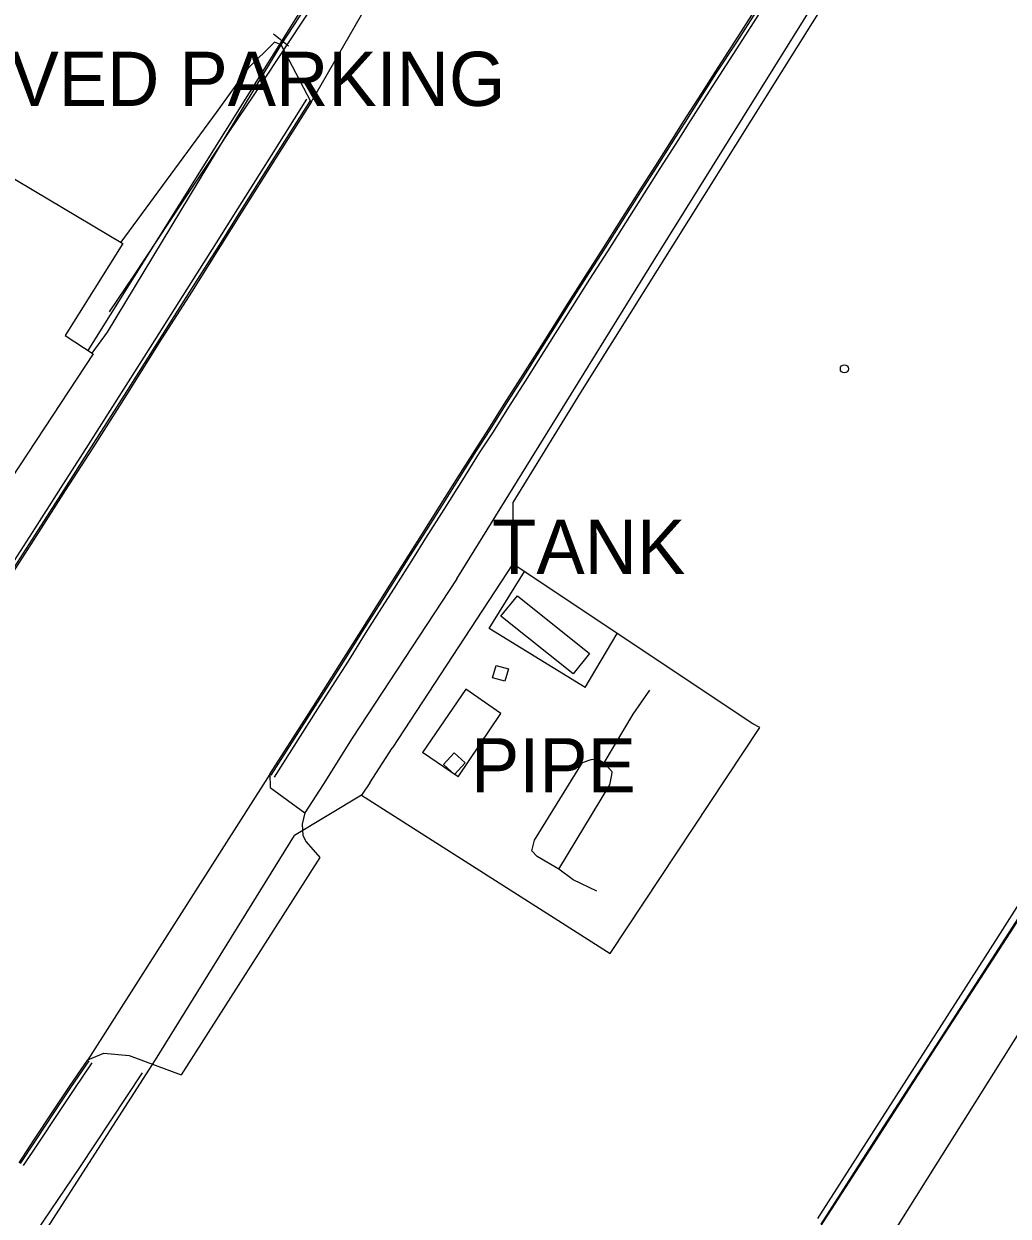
# Model space of a CAD drawing. Extents: x 368532 to 392481, y 10654822 to 10676899.
# Drawn here: x 368640.2 to 368731.1, y 10676483.6 to 10676593.7 of the extents above; entities that cross this region are included whole.
import ezdxf

# ---------------------------------------------------------------- set-up
doc = ezdxf.new("R2010")
doc.units = 0
for name, color, linetype in [('p_Catenary', 7, 'Continuous'), ('p_dtm sidewalk', 7, 'Continuous'), ('p_road - paved curb', 7, 'Continuous'), ('p_road general road feature', 7, 'Continuous'), ('p_structure building', 7, 'Continuous'), ('p_structure fence', 7, 'Continuous'), ('p_structure pipe', 7, 'Continuous'), ('p_structure tank', 7, 'Continuous'), ('p_structure unidentified', 7, 'Continuous'), ('p_structure wall', 7, 'Continuous')]:
    doc.layers.add(name, color=color, linetype=linetype)

msp = doc.modelspace()

# ---------------------------------------------------------------- linework, layer by layer
at = {"layer": 'p_Catenary'}
for points in [[(368713.52, 10676483.38), (368719, 10676491.93), (368724.47, 10676500.49), (368729.95, 10676509.04), (368735.42, 10676517.59), (368740.9, 10676526.14), (368746.37, 10676534.69), (368751.85, 10676543.24), (368757.32, 10676551.8), (368762.8, 10676560.35), (368768.27, 10676568.9), (368773.75, 10676577.45), (368779.22, 10676586), (368784.7, 10676594.55), (368790.17, 10676603.1), (368795.65, 10676611.66), (368801.12, 10676620.21), (368806.6, 10676628.76), (368812.07, 10676637.31), (368817.55, 10676645.86), (368823.02, 10676654.41), (368828.5, 10676662.97), (368833.97, 10676671.52), (368839.45, 10676680.07)], [(368713.81, 10676482.84), (368719.28, 10676491.33), (368724.76, 10676499.82), (368730.24, 10676508.31), (368735.72, 10676516.8), (368741.19, 10676525.29), (368746.67, 10676533.77), (368752.15, 10676542.26), (368757.63, 10676550.75), (368763.1, 10676559.24), (368768.58, 10676567.73), (368774.06, 10676576.22), (368779.53, 10676584.71), (368785.01, 10676593.2), (368790.49, 10676601.69), (368795.97, 10676610.17), (368801.44, 10676618.66), (368806.92, 10676627.15), (368812.4, 10676635.64), (368817.88, 10676644.13), (368823.35, 10676652.62), (368828.83, 10676661.11), (368834.31, 10676669.6), (368839.78, 10676678.09)], [(368839.65, 10676677.61), (368834.15, 10676669.09), (368828.65, 10676660.57), (368823.15, 10676652.05), (368817.65, 10676643.53), (368812.15, 10676635.02), (368806.64, 10676626.5), (368801.14, 10676617.98), (368795.64, 10676609.46), (368790.14, 10676600.94), (368784.64, 10676592.42), (368779.14, 10676583.9), (368773.64, 10676575.38), (368768.13, 10676566.87), (368762.63, 10676558.35), (368757.13, 10676549.83), (368751.63, 10676541.31), (368746.13, 10676532.79), (368740.63, 10676524.27), (368735.12, 10676515.75), (368729.62, 10676507.23), (368724.12, 10676498.72), (368718.62, 10676490.2), (368713.12, 10676481.68)], [(368690.3, 10676630.59), (368688.08, 10676627.25), (368685.86, 10676623.9), (368683.64, 10676620.56), (368681.41, 10676617.22), (368679.19, 10676613.88), (368676.97, 10676610.54), (368674.74, 10676607.19), (368672.52, 10676603.85), (368670.3, 10676600.51), (368668.08, 10676597.17), (368665.85, 10676593.83), (368663.63, 10676590.49), (368661.41, 10676587.14), (368659.18, 10676583.8), (368656.96, 10676580.46), (368654.74, 10676577.12), (368652.52, 10676573.78), (368650.29, 10676570.43), (368648.07, 10676567.09)], [(368719.14, 10676479.89), (368724.45, 10676488.33), (368729.76, 10676496.78), (368735.07, 10676505.22)]]:
    msp.add_lwpolyline(points, dxfattribs=at)
at = {"layer": 'p_dtm sidewalk'}
for p, q in [((368698.35, 10676571.76), (368724.12, 10676613.14)), ((368647.89, 10676565.23), (368663.93, 10676591.74)), ((368680.17, 10676542.44), (368698.35, 10676571.76)), ((368646.49, 10676563.27), (368647.89, 10676565.23)), ((368680.17, 10676542.44), (368670.49, 10676527.71)), ((368670.49, 10676527.71), (368667.81, 10676523.43)), ((368667.81, 10676523.43), (368666.14, 10676520.83)), ((368651.11, 10676496.82), (368645.31, 10676488.08)), ((368645.31, 10676488.08), (368640.19, 10676480.54))]:
    msp.add_line(p, q, dxfattribs=at)
at = {"layer": 'p_road - paved curb'}
for p, q in [((368666.71, 10676586.46), (368673.85, 10676598.83)), ((368705.89, 10676592.08), (368707.71, 10676594.92)), ((368706.02, 10676592), (368707.84, 10676594.84)), ((368706.31, 10676591.81), (368708.13, 10676594.65)), ((368704.04, 10676589.23), (368705.89, 10676592.08)), ((368704.17, 10676589.15), (368706.02, 10676592)), ((368704.46, 10676588.96), (368706.31, 10676591.81)), ((368702.81, 10676587.3), (368704.04, 10676589.23)), ((368702.94, 10676587.22), (368704.17, 10676589.15)), ((368703.23, 10676587.03), (368704.46, 10676588.96)), ((368666.29, 10676586.72), (368663.01, 10676581.53)), ((368666.58, 10676586.54), (368663.3, 10676581.34)), ((368666.71, 10676586.46), (368663.43, 10676581.26)), ((368701.12, 10676584.66), (368702.81, 10676587.3)), ((368701.25, 10676584.58), (368702.94, 10676587.22)), ((368701.54, 10676584.39), (368703.23, 10676587.03)), ((368700.25, 10676583.28), (368701.12, 10676584.66)), ((368700.38, 10676583.2), (368701.25, 10676584.58)), ((368700.67, 10676583.01), (368701.54, 10676584.39)), ((368698.54, 10676580.6), (368700.25, 10676583.28)), ((368698.67, 10676580.52), (368700.38, 10676583.2)), ((368698.96, 10676580.33), (368700.67, 10676583.01)), ((368663.01, 10676581.53), (368659.9, 10676576.61)), ((368663.3, 10676581.34), (368660.19, 10676576.42)), ((368663.43, 10676581.26), (368660.32, 10676576.34)), ((368697.05, 10676578.27), (368698.54, 10676580.6)), ((368697.18, 10676578.19), (368698.67, 10676580.52)), ((368697.47, 10676578), (368698.96, 10676580.33)), ((368695.35, 10676575.58), (368697.05, 10676578.27)), ((368695.48, 10676575.5), (368697.18, 10676578.19)), ((368695.77, 10676575.31), (368697.47, 10676578)), ((368659.9, 10676576.61), (368657.93, 10676573.45)), ((368660.19, 10676576.42), (368658.22, 10676573.26)), ((368660.32, 10676576.34), (368658.35, 10676573.18)), ((368693.72, 10676573), (368695.35, 10676575.58)), ((368693.85, 10676572.92), (368695.48, 10676575.5)), ((368694.14, 10676572.73), (368695.77, 10676575.31)), ((368657.93, 10676573.45), (368655.23, 10676569.18)), ((368658.22, 10676573.26), (368655.52, 10676568.99)), ((368658.35, 10676573.18), (368655.65, 10676568.91)), ((368692.03, 10676570.37), (368693.72, 10676573)), ((368692.16, 10676570.29), (368693.85, 10676572.92)), ((368692.45, 10676570.1), (368694.14, 10676572.73)), ((368690.46, 10676567.9), (368692.03, 10676570.37)), ((368690.59, 10676567.82), (368692.16, 10676570.29)), ((368690.88, 10676567.63), (368692.45, 10676570.1)), ((368655.23, 10676569.18), (368652.27, 10676564.52)), ((368655.52, 10676568.99), (368652.56, 10676564.33)), ((368655.65, 10676568.91), (368652.69, 10676564.25)), ((368688.85, 10676565.35), (368690.46, 10676567.9)), ((368688.98, 10676565.27), (368690.59, 10676567.82)), ((368689.27, 10676565.08), (368690.88, 10676567.63)), ((368652.27, 10676564.52), (368649.38, 10676559.94)), ((368687.81, 10676563.69), (368688.85, 10676565.35)), ((368687.94, 10676563.61), (368688.98, 10676565.27)), ((368688.23, 10676563.42), (368689.27, 10676565.08)), ((368652.56, 10676564.33), (368649.67, 10676559.75)), ((368652.69, 10676564.25), (368649.8, 10676559.67)), ((368686.08, 10676560.96), (368687.81, 10676563.69)), ((368686.21, 10676560.88), (368687.94, 10676563.61)), ((368686.5, 10676560.69), (368688.23, 10676563.42)), ((368684.55, 10676558.56), (368686.08, 10676560.96)), ((368684.68, 10676558.48), (368686.21, 10676560.88)), ((368684.97, 10676558.29), (368686.5, 10676560.69)), ((368649.38, 10676559.94), (368646.12, 10676554.81)), ((368649.67, 10676559.75), (368646.41, 10676554.62)), ((368649.8, 10676559.67), (368646.54, 10676554.54)), ((368683.13, 10676556.28), (368684.55, 10676558.56)), ((368683.26, 10676556.2), (368684.68, 10676558.48)), ((368683.55, 10676556.01), (368684.97, 10676558.29)), ((368681.86, 10676554.33), (368683.13, 10676556.28)), ((368681.99, 10676554.25), (368683.26, 10676556.2)), ((368682.28, 10676554.06), (368683.55, 10676556.01)), ((368646.12, 10676554.81), (368643.58, 10676550.86)), ((368646.41, 10676554.62), (368643.87, 10676550.67)), ((368646.54, 10676554.54), (368644, 10676550.59)), ((368680.3, 10676551.85), (368681.86, 10676554.33)), ((368680.43, 10676551.77), (368681.99, 10676554.25)), ((368680.72, 10676551.58), (368682.28, 10676554.06)), ((368678.58, 10676549.12), (368680.3, 10676551.85)), ((368678.71, 10676549.04), (368680.43, 10676551.77)), ((368679, 10676548.85), (368680.72, 10676551.58)), ((368643.58, 10676550.86), (368640.93, 10676546.71)), ((368643.87, 10676550.67), (368641.22, 10676546.52)), ((368644, 10676550.59), (368641.35, 10676546.44)), ((368676.9, 10676546.46), (368678.58, 10676549.12)), ((368677.03, 10676546.38), (368678.71, 10676549.04)), ((368677.32, 10676546.19), (368679, 10676548.85)), ((368640.93, 10676546.71), (368638.44, 10676542.83)), ((368641.22, 10676546.52), (368638.73, 10676542.64)), ((368641.35, 10676546.44), (368638.86, 10676542.56)), ((368675.74, 10676544.63), (368676.9, 10676546.46)), ((368675.87, 10676544.55), (368677.03, 10676546.38)), ((368676.16, 10676544.36), (368677.32, 10676546.19)), ((368673.98, 10676541.85), (368675.74, 10676544.63)), ((368674.11, 10676541.77), (368675.87, 10676544.55)), ((368674.4, 10676541.58), (368676.16, 10676544.36)), ((368672.83, 10676540.03), (368673.98, 10676541.85)), ((368672.96, 10676539.95), (368674.11, 10676541.77)), ((368673.25, 10676539.76), (368674.4, 10676541.58)), ((368671.33, 10676537.65), (368672.83, 10676540.03)), ((368671.46, 10676537.57), (368672.96, 10676539.95)), ((368671.75, 10676537.38), (368673.25, 10676539.76)), ((368669.73, 10676535.11), (368671.33, 10676537.65)), ((368669.86, 10676535.03), (368671.46, 10676537.57)), ((368670.15, 10676534.84), (368671.75, 10676537.38)), ((368668.25, 10676532.76), (368669.73, 10676535.11)), ((368668.38, 10676532.68), (368669.86, 10676535.03)), ((368668.67, 10676532.49), (368670.15, 10676534.84)), ((368666.92, 10676530.69), (368668.25, 10676532.76)), ((368667.05, 10676530.61), (368668.38, 10676532.68)), ((368667.34, 10676530.42), (368668.67, 10676532.49)), ((368662.9, 10676524.39), (368666.92, 10676530.69)), ((368663.03, 10676524.31), (368667.05, 10676530.61)), ((368663.33, 10676524.12), (368667.34, 10676530.42)), ((368662.9, 10676524.39), (368646.08, 10676498.03)), ((368644.47, 10676495.64), (368646.08, 10676498.03)), ((368644.59, 10676495.56), (368646.21, 10676497.94)), ((368644.88, 10676495.36), (368646.5, 10676497.75)), ((368642.92, 10676493.34), (368644.47, 10676495.64)), ((368643.04, 10676493.26), (368644.59, 10676495.56)), ((368643.34, 10676493.06), (368644.88, 10676495.36)), ((368641.11, 10676490.61), (368642.92, 10676493.34)), ((368641.24, 10676490.53), (368643.04, 10676493.26)), ((368641.53, 10676490.33), (368643.34, 10676493.06)), ((368639.74, 10676488.52), (368641.11, 10676490.61)), ((368639.87, 10676488.44), (368641.24, 10676490.53)), ((368640.16, 10676488.25), (368641.53, 10676490.33))]:
    msp.add_line(p, q, dxfattribs=at)
at = {"layer": 'p_road general road feature'}
for p, q in [((368663.93, 10676591.74), (368670.35, 10676601.58)), ((368663.34, 10676591.99), (368660.87, 10676589.55)), ((368663.93, 10676591.74), (368663.34, 10676591.99)), ((368666.71, 10676586.46), (368663.93, 10676591.74)), ((368660.87, 10676589.55), (368657.95, 10676585.49)), ((368657.95, 10676585.49), (368649.12, 10676573.52)), ((368662.9, 10676524.39), (368662.93, 10676523.18)), ((368662.93, 10676523.18), (368666.14, 10676520.83)), ((368666.14, 10676520.83), (368665.9, 10676519.79)), ((368665.9, 10676519.79), (368665.95, 10676518.74)), ((368665.95, 10676518.74), (368666.25, 10676518.16)), ((368666.25, 10676518.16), (368667.53, 10676516.69)), ((368667.53, 10676516.69), (368654.7, 10676496.63)), ((368646.08, 10676498.03), (368647.58, 10676498.62)), ((368647.58, 10676498.62), (368649.89, 10676498.41)), ((368649.89, 10676498.41), (368654.7, 10676496.63))]:
    msp.add_line(p, q, dxfattribs=at)
at = {"layer": 'p_structure building'}
msp.add_lwpolyline([(368646.58, 10676563.21), (368614.9, 10676515.1), (368599.45, 10676524.85), (368589.24, 10676508.97), (368576, 10676517.48), (368585.99, 10676533.01), (368563.95, 10676547.13), (368554.01, 10676531.7), (368535.4, 10676543.59), (368558.89, 10676581.32), (368576.69, 10676569.07), (368577.39, 10676570.25), (368585.2, 10676564.56), (368586.84, 10676567.26), (368589.86, 10676565.68), (368604.56, 10676589.67), (368627.81, 10676574.99), (368629.76, 10676578.07), (368633.13, 10676576.1), (368631.26, 10676572.94), (368633.34, 10676571.72), (368638.22, 10676580.03), (368649.33, 10676573.39), (368643.98, 10676564.92)], close=True, dxfattribs=at)
at = {"layer": 'p_structure fence'}
for p, q in [((368663.08, 10676590.6), (368680.17, 10676617.96)), ((368722.8, 10676609.45), (368691.58, 10676559.64)), ((368664.63, 10676591.64), (368663.24, 10676592.72)), ((368646.12, 10676563.51), (368663.08, 10676590.6)), ((368691.58, 10676559.64), (368685.34, 10676549.49)), ((368685.34, 10676549.49), (368685.33, 10676549.46)), ((368685.33, 10676549.46), (368685.34, 10676543.82)), ((368707.51, 10676529.06), (368696.36, 10676536.47)), ((368672.12, 10676523.6), (368674.21, 10676526.79)), ((368671.38, 10676522.47), (368665.17, 10676518.75)), ((368652.33, 10676498.03), (368665.17, 10676518.75)), ((368637.28, 10676474.64), (368652.33, 10676498.03))]:
    msp.add_line(p, q, dxfattribs=at)
at = {"layer": 'p_structure pipe'}
for p, q in [((368681, 10676532.25), (368677, 10676526.39)), ((368684.24, 10676530), (368681, 10676532.25)), ((368696.46, 10676529.94), (368698.01, 10676532.16)), ((368680.3, 10676524.14), (368684.24, 10676530)), ((368693.77, 10676525.44), (368696.46, 10676529.94)), ((368680.3, 10676524.14), (368677, 10676526.39)), ((368687.33, 10676518.29), (368691.77, 10676525.48)), ((368691.77, 10676525.48), (368692.57, 10676525.76)), ((368692.57, 10676525.76), (368693.19, 10676525.79)), ((368693.19, 10676525.79), (368693.77, 10676525.44)), ((368694.52, 10676524.63), (368693.77, 10676525.44)), ((368694.29, 10676523.41), (368694.5, 10676524.35)), ((368694.5, 10676524.35), (368694.52, 10676524.63)), ((368689.59, 10676515.62), (368694.29, 10676523.41)), ((368687.09, 10676517.31), (368687.33, 10676518.29)), ((368687.58, 10676516.81), (368687.09, 10676517.31)), ((368689.59, 10676515.62), (368687.58, 10676516.81)), ((368690.91, 10676514.65), (368689.59, 10676515.62)), ((368693.1, 10676513.6), (368690.91, 10676514.65))]:
    msp.add_line(p, q, dxfattribs=at)
at = {"layer": 'p_structure tank'}
for p, q in [((368684.25, 10676538.99), (368685.76, 10676540.88)), ((368685.76, 10676540.88), (368692.43, 10676535.54)), ((368690.92, 10676533.65), (368684.25, 10676538.99)), ((368692.43, 10676535.54), (368690.92, 10676533.65))]:
    msp.add_line(p, q, dxfattribs=at)
at = {"layer": 'p_structure unidentified'}
for p, q in [((368683.48, 10676533.31), (368683.8, 10676534.44)), ((368683.8, 10676534.44), (368684.93, 10676534.12)), ((368684.93, 10676534.12), (368684.61, 10676532.98)), ((368684.61, 10676532.98), (368683.48, 10676533.31)), ((368678.95, 10676525.3), (368679.93, 10676526.37)), ((368679.93, 10676526.37), (368680.93, 10676525.45)), ((368679.95, 10676524.38), (368678.95, 10676525.3)), ((368680.93, 10676525.45), (368679.95, 10676524.38))]:
    msp.add_line(p, q, dxfattribs=at)
msp.add_circle((368715.97, 10676561.83), 0.375, dxfattribs=at)
at = {"layer": 'p_structure wall'}
for p, q in [((368685.34, 10676543.82), (368674.21, 10676526.79)), ((368696.36, 10676536.47), (368685.34, 10676543.82)), ((368683.15, 10676537.85), (368686.41, 10676543.11)), ((368692.03, 10676532.39), (368683.15, 10676537.85)), ((368692.03, 10676532.39), (368694.99, 10676537.39)), ((368694.32, 10676507.83), (368708.15, 10676528.71)), ((368708.15, 10676528.71), (368707.51, 10676529.06)), ((368672.12, 10676523.6), (368671.38, 10676522.47)), ((368671.38, 10676522.47), (368694.32, 10676507.83))]:
    msp.add_line(p, q, dxfattribs=at)

# ---------------------------------------------------------------- texts
at = {"layer": 'p_road general road feature'}
msp.add_text(' UNPAVED PARKING', height=5, dxfattribs=at).set_placement((368618.51, 10676586.11))
at = {"layer": 'p_structure pipe'}
msp.add_text(' PIPE', height=5, dxfattribs=at).set_placement((368679.62, 10676522.72))
at = {"layer": 'p_structure tank'}
msp.add_text(' TANK', height=5, dxfattribs=at).set_placement((368681.58, 10676542.89))

doc.saveas('drawing.dxf')
